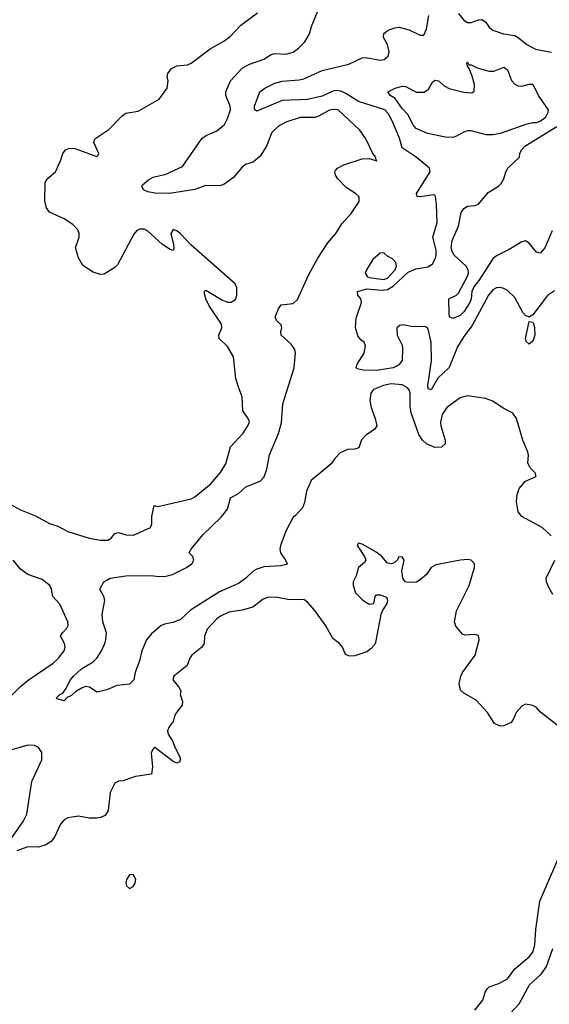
# Model space of a CAD drawing. Header units: inches. Extents: x 1384664 to 1536621, y 460766 to 646467.
# Tile 286 of 488: x 1464586 to 1467500, y 567042 to 572467. Entities that reach past the tile are written whole.
import ezdxf

# ---------------------------------------------------------------- set-up
doc = ezdxf.new("R2010")
doc.units = ezdxf.units.IN
doc.header["$MEASUREMENT"] = 0
doc.layers.add('B4566', color=7, linetype='Continuous')
doc.layers.add('B4567', color=7, linetype='Continuous')

msp = doc.modelspace()

# ---------------------------------------------------------------- linework, layer by layer
at = {"layer": 'B4566', "color": 5}
for points, elevation in [([(1464510.1, 569810.1), (1464590, 569766.3), (1464673.5, 569733.5), (1464750, 569692.3), (1464796, 569676), (1464850, 569646.7), (1464967.3, 569610), (1465030, 569599.6), (1465070, 569600.3), (1465089.8, 569610.2), (1465110, 569636.4), (1465130, 569641.7), (1465171.1, 569628.9), (1465212.9, 569627.1), (1465305.2, 569670), (1465312.7, 569690), (1465312.7, 569730), (1465326, 569790), (1465346, 569786), (1465530, 569828.1), (1465550, 569837.7), (1465637.4, 569910), (1465690, 569973.4), (1465707.3, 570000)], 780), ([(1466275.5, 570000), (1466190, 569928.3), (1466164, 569870), (1466152.7, 569807.3), (1466141.8, 569778.2), (1466103.9, 569736.1), (1466090, 569727), (1466050, 569649.4), (1466021, 569570), (1466017.2, 569550), (1466020.3, 569530), (1466049.1, 569490), (1466057, 569470), (1466054.9, 569465.1), (1466022.6, 569457.4), (1465930, 569453.6), (1465890, 569440.4), (1465870, 569428.5), (1465830, 569389.9), (1465790, 569360.2), (1465684.7, 569315.3), (1465526.3, 569213.7), (1465470, 569163.5), (1465430, 569145.8), (1465390, 569139.6), (1465364.2, 569130), (1465310, 569081.7), (1465284.4, 569050), (1465258.5, 568990), (1465245.5, 568934.5), (1465221.5, 568870), (1465214, 568830), (1465190, 568805.7), (1465120.2, 568799.8), (1465064.6, 568775.4), (1465010, 568762), (1464970, 568789.4), (1464950, 568792.7), (1464930, 568787), (1464894, 568766), (1464870, 568744), (1464846.8, 568733.2), (1464830, 568715.3), (1464790, 568725.2), (1464786.6, 568730), (1464806, 568750), (1464822.5, 568757.5), (1464840.1, 568779.9), (1464864.8, 568830), (1464881.7, 568850), (1464926.2, 568890), (1464989.7, 568930), (1465009.8, 568950), (1465036.4, 568990), (1465054.3, 569030), (1465060.4, 569050), (1465062.6, 569090), (1465043, 569150), (1465038.7, 569190), (1465055.1, 569270), (1465049.3, 569290), (1465026, 569330), (1465049, 569370), (1465084.5, 569390), (1465170, 569402.4), (1465310, 569404.7), (1465350, 569398.9), (1465390, 569402), (1465426.6, 569410), (1465503.7, 569450), (1465532.3, 569470), (1465544, 569490), (1465538, 569510), (1465519, 569530), (1465529.5, 569550), (1465594, 569630), (1465693.9, 569726), (1465729.8, 569770), (1465746.7, 569833.3), (1465790, 569856.9), (1465830, 569893.8), (1465910, 569923.9), (1465932.1, 569947.9), (1465946.6, 569990), (1465948.5, 570000)], 760), ([(1467510, 569624.2), (1467460.9, 569670), (1467349.2, 569730), (1467330, 569755.3), (1467320.8, 569810), (1467323.9, 569850), (1467335.4, 569884.6), (1467370, 569925.5), (1467428, 569950), (1467422, 569970), (1467397, 569997), (1467395.4, 570000)], 760), ([(1467570, 568560.9), (1467451.7, 568651.7), (1467430, 568677.2), (1467410, 568689.3), (1467370, 568696), (1467350, 568686), (1467317.3, 568650), (1467304, 568616), (1467290, 568595.3), (1467250, 568577.2), (1467230, 568574), (1467199, 568590), (1467161.2, 568650), (1467098, 568718), (1467030, 568757.2), (1467012.5, 568772.5), (1467003.7, 568810), (1467014, 568850), (1467023.6, 568870), (1467093.4, 568966.6), (1467115.1, 569050), (1467110, 569075.1), (1467090, 569080.7), (1467035.5, 569075.5), (1467022.5, 569082.5), (1466986.3, 569126.3), (1466979, 569150), (1466989.3, 569210), (1467058.7, 569350), (1467089.4, 569450), (1467089.3, 569470), (1467070, 569489.3), (1467050, 569493.7), (1467012, 569490), (1466875.3, 569464.7), (1466850.8, 569450), (1466824, 569410), (1466790, 569381.2), (1466770, 569369.2), (1466725.6, 569365.6), (1466708, 569370), (1466694, 569390), (1466688.9, 569431.1), (1466702, 569490), (1466690, 569508), (1466670, 569506), (1466666, 569494), (1466646, 569474), (1466631.3, 569468.7), (1466610, 569472.7), (1466578, 569510), (1466551.3, 569531.3), (1466470, 569577.2), (1466450, 569583.7), (1466443.6, 569570), (1466483.1, 569510), (1466490.7, 569489.3), (1466483.5, 569476.5), (1466451, 569450), (1466437.3, 569402.7), (1466421, 569370), (1466421, 569350), (1466434.8, 569310), (1466473.4, 569270), (1466510, 569248), (1466535.3, 569250), (1466542, 569290), (1466550, 569298), (1466570, 569298.8), (1466605.4, 569285.4), (1466610.7, 569270), (1466606.8, 569250), (1466583.7, 569216.3), (1466573.7, 569190), (1466544.1, 569035.9), (1466537.6, 569022.4), (1466519.2, 569000.8), (1466496.1, 568983.9), (1466430, 568962.3), (1466400.7, 568960.7), (1466379.5, 568970), (1466363, 569010), (1466346, 569030), (1466310, 569058.3), (1466270, 569127.3), (1466210, 569212), (1466170, 569258.9), (1466150, 569272.3), (1466070, 569271), (1466004.4, 569284.4), (1465954.7, 569285.3), (1465925.8, 569274.2), (1465869.7, 569229.7), (1465810, 569214), (1465737, 569203), (1465690, 569181.7), (1465670, 569166.3), (1465618, 569110), (1465602, 569070), (1465600.4, 569030), (1465588.7, 569010), (1465533.3, 568966.7), (1465521.5, 568950), (1465507.7, 568910), (1465434.3, 568850), (1465428.9, 568830), (1465461.6, 568790), (1465472, 568770), (1465468.5, 568750), (1465481.1, 568710), (1465479, 568690), (1465448.2, 568650), (1465437.2, 568630), (1465430, 568600.9), (1465408, 568572), (1465398.8, 568550), (1465403.5, 568530), (1465429, 568490), (1465439.3, 568459.3), (1465465.8, 568410), (1465470.2, 568389.8), (1465462.8, 568377.2), (1465450, 568371.5), (1465430, 568379.8), (1465330, 568456.9), (1465325.2, 568454.8), (1465315.8, 568444.2), (1465310, 568426), (1465315.8, 568350), (1465310.3, 568309.7), (1465223.2, 568296.8), (1465152.9, 568272.9), (1465130, 568272.3), (1465110, 568260.7), (1465082.8, 568210), (1465073.4, 568110), (1465056.5, 568083.5), (1465030, 568071.2), (1465008.6, 568068.6), (1464968.6, 568068.6), (1464910, 568078.9), (1464850, 568069.6), (1464830, 568059.6), (1464810, 568035.1), (1464776.7, 567963.3), (1464759.7, 567940.3), (1464730, 567921.6), (1464690, 567908), (1464630, 567909.8), (1464570, 567888.8)], 780), ([(1464525.1, 568730), (1464590, 568793.6), (1464632, 568828), (1464770, 568921.6), (1464799.8, 568950), (1464830.8, 568990), (1464836.4, 569010), (1464832.6, 569030), (1464809.7, 569070), (1464821.1, 569090), (1464845.6, 569114.4), (1464853, 569130), (1464851.2, 569150), (1464807, 569247), (1464768.7, 569290), (1464761.6, 569330), (1464751.8, 569350), (1464710, 569382.6), (1464630, 569410.6), (1464590, 569439.8), (1464550, 569489)], 780), ([(1467519.7, 569299.7), (1467498, 569338), (1467486, 569370), (1467483.7, 569390), (1467530.7, 569489.3)], 760), ([(1464530, 567940.7), (1464604.2, 568050), (1464625.1, 568090), (1464651.8, 568270), (1464707.7, 568390), (1464708.4, 568430), (1464690, 568456.9), (1464667.6, 568467.6), (1464630, 568470.8), (1464530, 568440.6)], 780), ([(1467089.9, 567010.1), (1467135, 567065), (1467147.7, 567110), (1467159.7, 567130), (1467170, 567138.9), (1467223.1, 567156.9), (1467270, 567182.4), (1467310, 567238.3), (1467390, 567303.9), (1467410.6, 567330), (1467421.3, 567370), (1467426.3, 567453.7), (1467449.2, 567610), (1467560.3, 567870)], 780), ([(1467282.9, 566990), (1467334.7, 567045.3), (1467392.2, 567150), (1467457.3, 567210), (1467484.7, 567250), (1467520.7, 567350)], 760)]:
    msp.add_lwpolyline(points, dxfattribs=dict(at, elevation=elevation))
at = {"layer": 'B4566', "color": 5, "elevation": 820}
msp.add_lwpolyline([(1465210, 567757), (1465190, 567756.2), (1465173, 567730), (1465170.7, 567710), (1465174.4, 567694.4), (1465190, 567681), (1465210, 567691), (1465220.9, 567710), (1465224.5, 567730)], close=True, dxfattribs=at)
at = {"layer": 'B4567', "color": 5}
for points, elevation in [([(1465707.3, 570000), (1465720.2, 570019.8), (1465746.7, 570113.3), (1465815.8, 570190), (1465842, 570230), (1465850.9, 570250.9), (1465843.6, 570270), (1465812.9, 570312.9), (1465810.9, 570390), (1465787.5, 570447.5), (1465776, 570490), (1465763, 570610), (1465730, 570666), (1465684.2, 570710), (1465681.3, 570730), (1465698.3, 570770), (1465696.8, 570790), (1465628.1, 570890), (1465610, 570929.5), (1465602.8, 570957.2), (1465602, 570970), (1465610, 570976.4), (1465701.2, 570921.2), (1465730, 570910.8), (1465750, 570910.2), (1465773.9, 570926.1), (1465781.5, 570950), (1465781.1, 570990), (1465771.6, 571011.6), (1465526.7, 571226.7), (1465470, 571287), (1465450, 571303.9), (1465430, 571311.1), (1465418.3, 571290), (1465431.7, 571228.3), (1465433.7, 571206.3), (1465430, 571195.3), (1465410, 571202.4), (1465370, 571229.8), (1465290, 571301.6), (1465270, 571312.5), (1465246.4, 571313.6), (1465230, 571305.1), (1465214.5, 571285.5), (1465123.2, 571116.8), (1465110, 571101.3), (1465050, 571066), (1465030, 571063.5), (1464990, 571077.2), (1464933.7, 571113.7), (1464910, 571154.5), (1464892, 571210), (1464913, 571270), (1464912.3, 571290), (1464905.3, 571310), (1464878.3, 571338.3), (1464830.8, 571370.8), (1464750, 571406.6), (1464733, 571430), (1464724.9, 571470), (1464726.3, 571570), (1464737.4, 571590), (1464782.7, 571630), (1464810.9, 571690), (1464822.3, 571730), (1464836.9, 571750), (1464860.2, 571759.8), (1464890, 571757.5), (1465010, 571714.4), (1465018.4, 571721.6), (1465020.4, 571730), (1464994, 571790), (1464998.9, 571810), (1465076.9, 571863.1), (1465150, 571937), (1465170, 571951.8), (1465236.9, 571963.1), (1465352.7, 572030), (1465397.2, 572090), (1465402.7, 572130), (1465398, 572150), (1465400.9, 572170), (1465421.7, 572198.3), (1465450, 572212.4), (1465510, 572218), (1465530, 572227), (1465633.7, 572306.3), (1465710, 572348.9), (1465744.4, 572375.6), (1465803.4, 572436.6), (1465895.4, 572504.6)], 780), ([(1465948.5, 570000), (1465961.4, 570070), (1466010, 570187.6), (1466026.2, 570246.2), (1466033.8, 570350), (1466096.8, 570550), (1466103.5, 570630), (1466099.7, 570650), (1466080.4, 570680.4), (1466025.2, 570730), (1466022.7, 570750), (1466029.2, 570770), (1466025.6, 570785.6), (1465999, 570810), (1465992.3, 570830), (1466010, 570874.8), (1466024.4, 570895.6), (1466090, 570904.5), (1466114.3, 570925.7), (1466176.9, 571063.1), (1466226.2, 571153.8), (1466282.2, 571237.8), (1466325.9, 571290), (1466358, 571342), (1466410, 571399), (1466454.6, 571465.4), (1466454.5, 571490), (1466450, 571495.6), (1466434.7, 571510), (1466382.3, 571542.3), (1466337.5, 571590), (1466324.7, 571610), (1466320.2, 571630), (1466323.5, 571636.5), (1466335.4, 571650), (1466370, 571667.2), (1466470, 571700.5), (1466510, 571702.4), (1466551.8, 571690), (1466544, 571704), (1466546, 571710), (1466529.6, 571729.6), (1466491.2, 571811.2), (1466458.3, 571858.3), (1466339, 571970), (1466310, 571973.3), (1466290, 571968.3), (1466226.4, 571933.6), (1466210, 571928.5), (1466130, 571928.7), (1466050, 571902), (1466010, 571880.4), (1465973.8, 571846.1), (1465944.3, 571770), (1465910, 571715.4), (1465870, 571682.7), (1465828.8, 571670), (1465810, 571654.8), (1465761.9, 571598.1), (1465710, 571558.7), (1465687.7, 571552.3), (1465610, 571554.7), (1465550, 571531.6), (1465410, 571509.9), (1465330, 571511.9), (1465290, 571519.8), (1465267.7, 571530), (1465257.4, 571550), (1465262, 571558), (1465294.5, 571585.5), (1465320.3, 571599.7), (1465390, 571616.9), (1465481.5, 571658.5), (1465590, 571814.3), (1465611.8, 571830), (1465670, 571854.4), (1465713.6, 571890), (1465730, 571923), (1465745, 571970), (1465743.5, 571990), (1465719.7, 572050), (1465721.1, 572070), (1465746.4, 572130), (1465810, 572200.2), (1465850, 572223.2), (1465929.9, 572250.1), (1465970, 572275.2), (1465990, 572280.7), (1466050, 572278.3), (1466090, 572288.9), (1466119.5, 572310), (1466154.7, 572345.2), (1466180.7, 572390), (1466191.6, 572430), (1466231.5, 572528.5)], 760), ([(1467530, 570974), (1467490, 570947.8), (1467410, 570841.3), (1467390, 570828), (1467370, 570838.2), (1467354.8, 570854.8), (1467310, 570937.6), (1467270, 570975.1), (1467250, 570986.6), (1467230, 570991.2), (1467210, 570989.7), (1467190, 570979.1), (1467165.2, 570950), (1467076.7, 570783.3), (1467030, 570722), (1466995, 570665), (1466950, 570551.6), (1466887.7, 570492.3), (1466850, 570427.1), (1466833.6, 570433.6), (1466831.1, 570451.1), (1466851.8, 570588.2), (1466850.4, 570690), (1466835.7, 570755.7), (1466830, 570769.3), (1466816.1, 570776.1), (1466750, 570775.1), (1466693.5, 570786.5), (1466677.7, 570782.3), (1466660.5, 570770), (1466663.1, 570730), (1466690, 570674.8), (1466693, 570653), (1466690.1, 570590), (1466670, 570563.7), (1466640.5, 570550), (1466550, 570535.3), (1466477.1, 570537.1), (1466443.9, 570543.9), (1466437, 570550), (1466443.5, 570570), (1466482.4, 570630), (1466488.8, 570670), (1466482, 570690), (1466463.8, 570703.8), (1466446, 570726), (1466434.5, 570770), (1466437.8, 570822.2), (1466467.6, 570910), (1466462.7, 570930), (1466447, 570950), (1466444.5, 570970), (1466495.7, 570984.3), (1466576.3, 570976.3), (1466610, 570979.9), (1466640.8, 570999.2), (1466723.4, 571076.6), (1466766, 571094), (1466834.4, 571105.6), (1466857.5, 571122.5), (1466873.1, 571150), (1466878.2, 571170), (1466877.9, 571197.9), (1466859.4, 571270), (1466882.5, 571350), (1466879.8, 571450), (1466873.7, 571493.7), (1466870, 571501.2), (1466863.2, 571503.2), (1466791.8, 571491.8), (1466773.6, 571493.6), (1466769.5, 571509.5), (1466844.5, 571630), (1466842, 571650), (1466767.4, 571710), (1466690, 571761.3), (1466675.4, 571815.4), (1466635.8, 571910), (1466613.6, 571950), (1466595.4, 571970), (1466450, 572016.5), (1466381.3, 572061.3), (1466353.9, 572073.9), (1466330, 572077), (1466310, 572072.8), (1466250, 572045.1), (1466170, 572027.1), (1466030, 572022.4), (1465890, 571964), (1465880.7, 571970), (1465878.3, 571978.3), (1465877.2, 571990), (1465906.6, 572070), (1465935.4, 572090), (1465990, 572117.2), (1466030, 572128.3), (1466124.7, 572135.3), (1466150, 572141.6), (1466250, 572188), (1466397.6, 572222.4), (1466470, 572257.7), (1466490, 572259.6), (1466570, 572244.9), (1466591.4, 572248.6), (1466612.8, 572267.2), (1466619.3, 572290), (1466610.7, 572330.7), (1466588.5, 572370), (1466590, 572390.6), (1466613.2, 572410), (1466650, 572423.1), (1466674.3, 572425.7), (1466730, 572411.1), (1466790, 572382), (1466810, 572382), (1466825.4, 572414.6), (1466836.6, 572490)], 740), ([(1467001.7, 572501.7), (1467030, 572464.6), (1467050, 572452.7), (1467070, 572452.6), (1467110, 572466.9), (1467130, 572467.7), (1467150, 572454.9), (1467170, 572426.7), (1467190, 572410.3), (1467249.2, 572389.2), (1467310, 572380.7), (1467330.1, 572370.1), (1467377, 572330), (1467425.1, 572305.1), (1467512, 572288)], 740), ([(1467516.5, 571303.5), (1467475.6, 571210), (1467450, 571181.6), (1467430, 571186), (1467390, 571236.9), (1467370, 571248.7), (1467350, 571243.7), (1467279.6, 571200.4), (1467210, 571165.6), (1467190, 571150.4), (1467113.6, 571030), (1467084.9, 570995.1), (1467075, 570970), (1467070.9, 570930), (1467063.8, 570910), (1467030, 570857.7), (1467010, 570838), (1466970, 570821.5), (1466951.5, 570830), (1466948.8, 570848.8), (1466948, 570930), (1466990, 570949.3), (1467000.1, 570959.9), (1467048.9, 571050), (1467055.3, 571070), (1467053.1, 571090), (1467042.2, 571110), (1466977.5, 571170), (1466965.7, 571190), (1466961.3, 571210), (1466966.4, 571250), (1467001, 571330), (1467015.5, 571404.5), (1467030, 571427.9), (1467050, 571440.7), (1467090, 571443.5), (1467110, 571450.2), (1467164, 571516), (1467220.5, 571550), (1467235.8, 571564.2), (1467249.7, 571590), (1467260.5, 571630), (1467272.4, 571650), (1467335.8, 571710), (1467338.8, 571730), (1467348.2, 571750), (1467366.6, 571770), (1467541.6, 571878.4)], 720), ([(1467395.4, 570000), (1467383.3, 570023.3), (1467386, 570070), (1467380.9, 570090), (1467355.6, 570150), (1467320.4, 570270), (1467299.8, 570299.8), (1467246.3, 570326.3), (1467190, 570365.1), (1467150, 570380.7), (1467050, 570395.1), (1467010, 570383.5), (1466937.2, 570330), (1466910, 570292.6), (1466902, 570250), (1466903.7, 570230), (1466928, 570150), (1466927.2, 570130), (1466907.1, 570112.9), (1466870, 570110.8), (1466825.1, 570130), (1466803.1, 570150), (1466782.1, 570182.1), (1466741, 570301), (1466735.3, 570335.3), (1466734.1, 570410), (1466728.5, 570428.5), (1466719.5, 570439.5), (1466690, 570455.8), (1466630, 570461.1), (1466587.7, 570452.3), (1466533, 570430), (1466517.4, 570410), (1466513.4, 570370), (1466520.3, 570330), (1466542, 570270), (1466550.7, 570230), (1466539.1, 570210), (1466490, 570178), (1466467.7, 570152.3), (1466451.7, 570108.3), (1466430, 570101.1), (1466390, 570099.8), (1466350, 570080.5), (1466319.5, 570050), (1466299.7, 570020.3), (1466275.5, 570000)], 760)]:
    msp.add_lwpolyline(points, dxfattribs=dict(at, elevation=elevation))
for points, elevation in [([(1467058, 572218), (1467070, 572218.7), (1467103, 572203), (1467170, 572184.6), (1467195.4, 572184.6), (1467250, 572204.9), (1467270.7, 572190.7), (1467292.1, 572132), (1467311.2, 572111.2), (1467330, 572102.7), (1467350, 572100.9), (1467390, 572111.4), (1467410, 572111.8), (1467443.4, 572043.4), (1467494.7, 571970), (1467490.9, 571950), (1467475.2, 571924.8), (1467452.1, 571907.9), (1467430, 571898.8), (1467410, 571899.1), (1467371.4, 571890), (1467230, 571841.2), (1467190, 571832.6), (1467153, 571833), (1467070, 571855.2), (1467050, 571854.5), (1467030, 571848.3), (1466990, 571825.6), (1466970, 571818), (1466930, 571819.9), (1466830, 571839.6), (1466767.2, 571867.2), (1466749.1, 571890), (1466723.2, 571943.2), (1466690, 571977.8), (1466652.9, 572032.9), (1466625.2, 572050), (1466612, 572070), (1466651.6, 572090), (1466690, 572100.5), (1466710, 572098.8), (1466770, 572067.5), (1466811.6, 572068.4), (1466836.3, 572083.7), (1466857.7, 572122.3), (1466870, 572134.4), (1466890, 572131.1), (1466922.5, 572102.5), (1466950, 572088.2), (1467030, 572067.2), (1467074.9, 572065.1), (1467086.5, 572073.5), (1467089.7, 572110), (1467076.8, 572156.8), (1467059.3, 572199.3), (1467049.6, 572210.4), (1467046, 572230), (1467050, 572233)], 720), ([(1466590, 571182), (1466570, 571180.4), (1466530, 571146.8), (1466493.6, 571090), (1466487.9, 571070), (1466500.6, 571050), (1466510, 571046.5), (1466590, 571036.3), (1466610, 571043.3), (1466651.6, 571090), (1466658.7, 571110), (1466655.1, 571130), (1466637.2, 571150), (1466610, 571164.5)], 760), ([(1467390, 570680.4), (1467374, 570694), (1467369.3, 570710), (1467390, 570804), (1467410, 570801.6), (1467413.7, 570793.6), (1467419.4, 570770), (1467420.8, 570730), (1467410, 570695.4)], 740)]:
    msp.add_lwpolyline(points, close=True, dxfattribs=dict(at, elevation=elevation))

doc.saveas('drawing.dxf')
